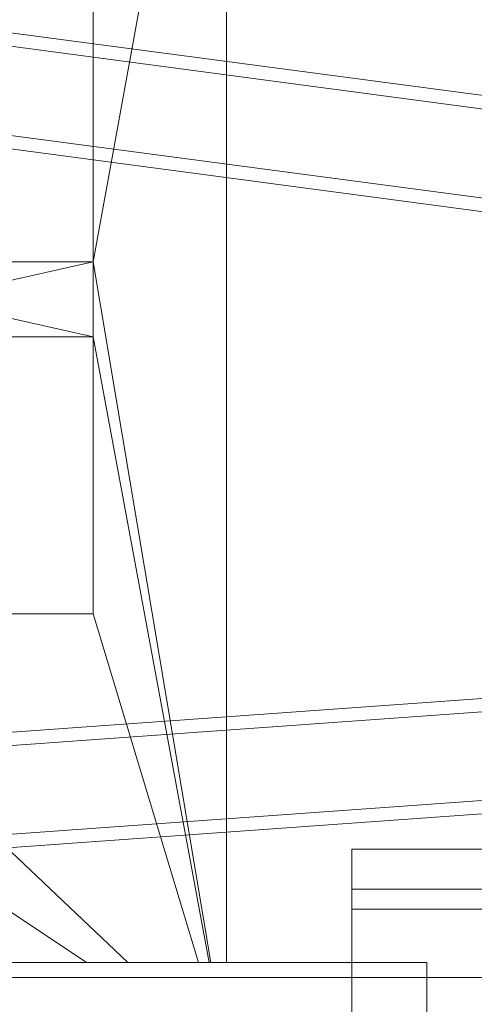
# Model space of a CAD drawing. Header units: millimetres. Extents: x -4395 to 65662, y -65530 to 6847.
# Tile 872 of 1034: x 25706 to 25979, y 1295 to 1885. Entities that reach past the tile are written whole.
import ezdxf

# ---------------------------------------------------------------- set-up
doc = ezdxf.new("R2010")
doc.units = ezdxf.units.MM
for name, color, linetype, lineweight in [('COTAS_P', 1, 'Continuous', 0), ('lateral_briquetadora', 7, 'Continuous', 0), ('lateral_C05', 7, 'Continuous', 0)]:
    doc.layers.add(name, color=color, linetype=linetype, lineweight=lineweight)
doc.dimstyles.new('R19_100', dxfattribs={"dimtxt": 250, "dimasz": 150, "dimexe": 150, "dimexo": 80, "dimgap": 100, "dimtad": 1, "dimtih": 1, "dimtoh": 1, "dimdsep": 46, "dimcen": 0.09, "dimadec": 0, "dimazin": 0, "dimtfac": 1, "dimtdec": 4, "dimtofl": 0, "dimtmove": 0, "dimatfit": 3, "dimfxl": 1, "dimtolj": 1, "dimtzin": 0, "dimarcsym": 0})

# ---------------------------------------------------------------- blocks, each defined once
blk = doc.blocks.new('DIM_R33_7')
at = {"layer": 'COTAS_P'}
for p, q in [((24250.07, 2141), (24400.07, 2186)), ((26750.07, 2141), (26600.07, 2186)), ((24250.07, 1241), (24250.07, 2141)), ((24250.07, 2141), (26750.07, 2141)), ((24250.07, 2141), (24400.07, 2096)), ((26750.07, 2141), (26600.07, 2096)), ((26750.07, 1241), (26750.07, 2141))]:
    blk.add_line(p, q, dxfattribs=at)
blk.add_text('2500 P', height=250, dxfattribs=at).set_placement((25500.07, 2241))

msp = doc.modelspace()

# ---------------------------------------------------------------- linework, layer by layer
at = {"layer": 'lateral_briquetadora'}
for p, q in [((25750.067, 1740), (25830.067, 2180)), ((25830.067, 1320), (25830.067, 2180)), ((26245.072, 1804.947), (24498.76, 2036.782)), ((26244.019, 1797.017), (24497.707, 2028.852)), ((26237.044, 1744.478), (24490.733, 1976.313)), ((26235.991, 1736.548), (24489.68, 1968.382)), ((25750.067, 1940), (25750.067, 1740)), ((25750.067, 1695), (25550.067, 1740)), ((25750.067, 1740), (25550.067, 1740)), ((25750.067, 1740), (25550.067, 1695)), ((25750.067, 1740), (25750.067, 1695)), ((25820.656, 1320), (25750.067, 1740)), ((25550.067, 1695), (25750.067, 1695)), ((25750.067, 1695), (25750.067, 1529)), ((25819.673, 1320), (25750.067, 1695)), ((25550.067, 1529), (25750.067, 1529)), ((25550.067, 1529), (25770.898, 1320)), ((25750.067, 1529), (25561.091, 1529)), ((25750.067, 1529), (25813.162, 1320)), ((25470.067, 1504), (25746.067, 1320)), ((24471.62, 1369.773), (26228.731, 1495.911)), ((24472.193, 1361.793), (26229.304, 1487.931)), ((24475.988, 1308.929), (26233.099, 1435.067)), ((24476.561, 1300.95), (26233.672, 1427.088)), ((25905.067, 1388), (25905.067, 1364)), ((26535.067, 1388), (25905.067, 1388)), ((25905.067, 1364), (25905.067, 1352)), ((26525.067, 1364), (25905.067, 1364)), ((25905.067, 1352), (25905.067, 1276)), ((26525.067, 1352), (25905.067, 1352)), ((23750.067, 1320), (25950.067, 1320)), ((23870.067, 1320), (25830.067, 1320)), ((25746.067, 1320), (24243.401, 1320)), ((25456.734, 1320), (25746.067, 1320)), ((25746.067, 1320), (25770.898, 1320)), ((25770.898, 1320), (25813.162, 1320)), ((25813.162, 1320), (25819.673, 1320)), ((25819.673, 1320), (25820.656, 1320)), ((25820.656, 1320), (25830.067, 1320)), ((25950.067, 1264), (25950.067, 1320))]:
    msp.add_line(p, q, dxfattribs=at)
at = {"layer": 'lateral_C05'}
msp.add_line((24310.067, 1311), (26690.067, 1311), dxfattribs=at)

# ---------------------------------------------------------------- dimensions: what is measured, and where the dimension line sits
at = {"layer": 'COTAS_P'}
dim = msp.add_aligned_dim(p1=(24250.067, 1241), p2=(26750.067, 1241), distance=900, text='<> P', dimstyle='R19_100', dxfattribs=at)
dim.commit()
dim.dimension.update_dxf_attribs({"geometry": 'DIM_R33_7', "text_midpoint": (25500.067, 2141)})

doc.saveas('drawing.dxf')
